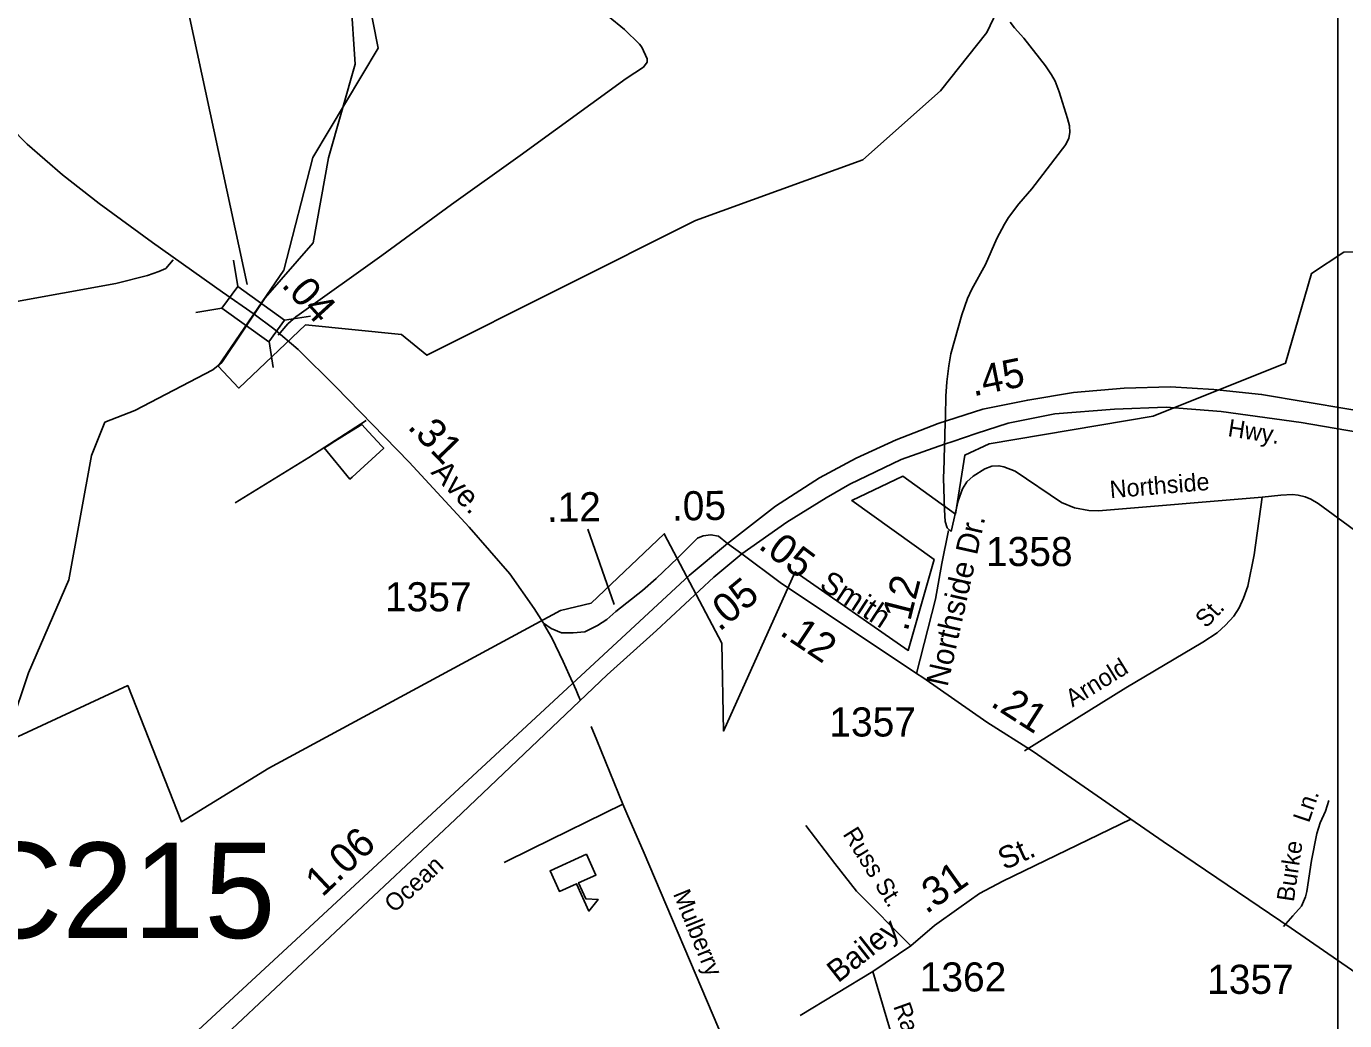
# Model space of a CAD drawing. Extents: x 2104537 to 2336408, y 34176 to 229611.
# Drawn here: x 2181869 to 2187530, y 85032 to 89302 of the extents above; entities that cross this region are included whole.
import ezdxf

# ---------------------------------------------------------------- set-up
doc = ezdxf.new("R2010")
doc.units = 0
for name, color, linetype in [('Exist Boundary Political City Limit New', 7, 'Continuous'), ('Exist Cultural Educational Facility College or University CELL', 7, 'Continuous'), ('Exist Hydrographic Creek Single Shore', 7, 'Continuous'), ('Exist Road Non-System Type 51', 7, 'Continuous'), ('Exist Road Non-System Type 51 Label', 7, 'Continuous'), ('Exist Road Primary US Divided Attributed', 7, 'Continuous'), ('Exist Road Primary US Label', 7, 'Continuous'), ('Exist Road Primary US Mileage Hundredths English Label', 7, 'Continuous'), ('Exist Road Secondary Mileage Hundredths English Label', 7, 'Continuous'), ('Exist Road Secondary Structure Culvert Number Label', 7, 'Continuous'), ('Exist Road Secondary Structure Standard Bridge CELL', 7, 'Continuous'), ('Exist Road Secondary Structure Standard Bridge Number Label', 7, 'Continuous'), ('Exist Road Secondary Type 51 Attributed', 7, 'Continuous'), ('Exist Road Secondary Type 51 Label', 7, 'Continuous'), ('Exist Road Secondary Type 51 Number Label', 7, 'Continuous'), ('Map Preparation Boundary City Limit Buffer Line', 7, 'Continuous'), ('Map Preparation Inset Cut Line', 7, 'Continuous')]:
    doc.layers.add(name, color=color, linetype=linetype)

msp = doc.modelspace()

# ---------------------------------------------------------------- linework, layer by layer
at = {"layer": 'Exist Boundary Political City Limit New'}
for points in [[(2183308.8, 89572.4), (2183380.5, 89208.4), (2183099.2, 88739.3), (2182974.2, 88254.6), (2182693, 87842.9), (2182781.5, 87749), (2183068, 88020.1), (2183479.5, 87978.4), (2183588.8, 87889.8), (2184742.5, 88468.3), (2185461.5, 88728.9), (2185794.8, 89025.9), (2185992.8, 89276.1), (2186268.8, 89854.6)], [(2181772, 86224.5), (2182304.8, 86471.1), (2182535.2, 85886.4), (2182911, 86117.1), (2184163.2, 86793.3), (2184294.2, 86825.1), (2184608.5, 87123.5), (2184854.8, 86654.1), (2184862.8, 86276.2), (2185171, 86960.4), (2185656, 86622.3), (2185767.2, 87012.1), (2185413.5, 87266.6), (2185632, 87370), (2185858.5, 87207), (2185898.2, 87461.5), (2186003.8, 87509.3), (2186707.2, 87628.6), (2187275.8, 87855.3), (2187387, 88241.1), (2187526.2, 88332.6), (2187911.8, 88344.5)], [(2183268, 87367), (2183258.2, 87358.1), (2183148.5, 87492.6), (2183153.5, 87495.7), (2183160.5, 87500), (2183194.2, 87521.5), (2183265.2, 87565.5), (2183309.5, 87592.4), (2183339, 87560.8), (2183395.5, 87500), (2183403.8, 87491.5), (2183268, 87367)]]:
    msp.add_lwpolyline(points, dxfattribs=at)
at = {"layer": 'Exist Cultural Educational Facility College or University CELL'}
msp.add_lwpolyline([(2184274.4, 85746.9), (2184314.6, 85657.6), (2184240.7, 85624.3), (2184271.5, 85555.9), (2184324.4, 85553.1), (2184284.7, 85503.2), (2184231.9, 85620.4), (2184158, 85587.1), (2184117.8, 85676.4)], close=True, dxfattribs=at)
at = {"layer": 'Exist Hydrographic Creek Single Shore'}
msp.add_lwpolyline([(2181592.4, 85605.9), (2181641.4, 85821.5), (2181878.4, 86525.6), (2182051.5, 86925.8), (2182148.5, 87458.7), (2182206.5, 87601.9), (2182334.4, 87653), (2182669.6, 87827.7), (2182708.9, 87859.2), (2182894.5, 88136.5), (2183101.4, 88372), (2183166.4, 88738.2), (2183280.4, 89139.6), (2183262.5, 89422.1), (2183237.5, 89439), (2183236.5, 89557.1)], dxfattribs=at)
at = {"layer": 'Exist Road Non-System Type 51'}
for p, q in [((2185813.2, 87556.1), (2185815.3, 87628.6)), ((2185811.8, 87507.8), (2185812.5, 87531.9)), ((2185812.5, 87531.9), (2185813.2, 87556.1)), ((2185809.6, 87435.2), (2185811.8, 87507.8)), ((2184039.8, 85769.7), (2184430.3, 85961.4)), ((2183921.2, 85711.4), (2184039.8, 85769.7)), ((2187266.6, 85437.1), (2187307, 85482.1))]:
    msp.add_line(p, q, dxfattribs=at)
for points in [[(2183041.3, 88065.3), (2183395.5, 88318.1), (2183694.7, 88537.3), (2183990.1, 88748.2), (2184445, 89078), (2184518.7, 89126.4), (2184534.6, 89148.4), (2184534.5, 89162.5), (2184512.2, 89212.2), (2184502.3, 89226.1), (2184438.2, 89288.1), (2184367.8, 89345.9)], [(2185815.3, 87628.6), (2185817.9, 87714.5), (2185821.7, 87776.4), (2185829.6, 87844.5), (2185839.4, 87896.5), (2185886.6, 88062.9), (2185910.3, 88133), (2185928.4, 88173), (2185987.9, 88279.4), (2186035.7, 88391.4), (2186069.4, 88453.4), (2186087, 88481.6), (2186131.1, 88539.8), (2186186.8, 88604), (2186331.9, 88794.4), (2186345.9, 88822.7), (2186349.9, 88846.6), (2186347.8, 88874.5), (2186339.6, 88906.5), (2186304.4, 89021.7), (2186286.6, 89067), (2186271.1, 89094.5), (2186244.6, 89132.4), (2186152.4, 89252), (2186112.2, 89295.7), (2186094, 89319.7)], [(2181796.1, 88114.4), (2182253.7, 88198.4), (2182389.6, 88232.5), (2182437.8, 88249), (2182467.6, 88262.8), (2182499.4, 88299)], [(2182950.9, 87976.6), (2182992.5, 88024.7), (2183026.5, 88054.9), (2183041.3, 88065.3)], [(2182765.4, 87255.8), (2183082.8, 87450.7), (2183328, 87610)], [(2185840.1, 87132.7), (2185823, 87149.1), (2185814, 87176.5), (2185811.7, 87226.4), (2185807.4, 87362.3), (2185809.6, 87435.2)], [(2185903.7, 87339.6), (2185907.9, 87345.9), (2185935.2, 87371), (2185985.1, 87402.8), (2186015.1, 87413.1), (2186045, 87415.1), (2186066.9, 87411.4), (2186115.1, 87391.5), (2186313.6, 87258), (2186369.9, 87234), (2186431.7, 87222.6), (2186472.4, 87221.8), (2187175.6, 87281.1)], [(2185840.1, 87132.7), (2185869.5, 87264.7), (2185888.2, 87315.8), (2185903.7, 87339.6)], [(2187175.6, 87281.1), (2187255.5, 87289.4), (2187305.8, 87291.7), (2187329.7, 87289.6), (2187359.7, 87281.8), (2187383.8, 87271.8), (2187415.9, 87253.8), (2187678.6, 87060.7)], [(2186155.6, 86191.5), (2186590.6, 86461), (2186920.1, 86658.1), (2186981.9, 86698.2), (2187017.7, 86730.7), (2187053.5, 86768.7), (2187076.2, 86805), (2187095.4, 86846.6), (2187114.4, 86898.4), (2187140.6, 87033.1), (2187175.6, 87281.1)], [(2184229.3, 86452.2), (2184199.9, 86517.6), (2184174.1, 86574.7), (2184125.6, 86676.3), (2184091.4, 86735.4)], [(2184248, 86407.7), (2184238.8, 86430.1), (2184232.6, 86444.9), (2184229.3, 86452.2)], [(2185192.6, 83796), (2185135.7, 83993.4), (2185050.1, 84392.1), (2185022.8, 84519.3), (2185003.2, 84578), (2184938.7, 84754.1), (2184842.8, 84996.7), (2184517, 85761.6), (2184451.9, 85911.7), (2184430.3, 85961.4), (2184318.8, 86236.8), (2184294.7, 86294.9)], [(2187307, 85482.1), (2187344.1, 85523.6), (2187362.2, 85563.6), (2187368, 85587.4), (2187387.6, 85719.6), (2187410.8, 85835.9), (2187424.8, 85881.6), (2187446.8, 85932), (2187462.4, 85978)], [(2185667.5, 85353.5), (2185434.1, 85588.5), (2185340.8, 85706.9), (2185215.6, 85870.8)], [(2185901.6, 84082.5), (2185594.4, 84938.7), (2185503.7, 85243.1)]]:
    msp.add_lwpolyline(points, dxfattribs=at)
at = {"layer": 'Exist Road Primary US Divided Attributed'}
for points in [[(2192937, 86758.9), (2192874.3, 86765.7), (2192738.5, 86780.5), (2191705, 86962.1), (2191079.2, 87058.4), (2190566.3, 87158.1), (2189609.7, 87311.9), (2187172.9, 87721.8), (2186968, 87742.3), (2186781.6, 87754.6), (2186582.9, 87748.5), (2186365.7, 87730), (2186169, 87697.2), (2185976.4, 87658.3), (2185784.6, 87596.8), (2185604.3, 87527.1), (2185432.2, 87447.2), (2185274.4, 87363.1), (2185085.9, 87242.2), (2184879.8, 87081.9)], [(2184941.9, 87037), (2185135.1, 87172.5), (2185303.1, 87277), (2185405.4, 87336.3), (2185625.9, 87441.7), (2185811.8, 87507.8), (2185846.9, 87520.2), (2185947.4, 87553.4), (2186084.9, 87598.8), (2186284.9, 87637.8), (2186541.9, 87658.3), (2186763.2, 87666.5), (2186998.8, 87648), (2187343.3, 87600.8), (2187585.5, 87559.6)], [(2184879.8, 87081.9), (2184715.9, 86944.6), (2183941.4, 86227.1), (2183085, 85433.9), (2181804.5, 84249.1), (2181602.4, 84061.3), (2181150.9, 83640.3), (2180423.9, 82974)], [(2181644.8, 83977), (2182448.4, 84710.8), (2183710.9, 85896.9), (2184362.8, 86516.9), (2184575.3, 86707.2), (2184820.4, 86936.4), (2184941.9, 87037)]]:
    msp.add_lwpolyline(points, dxfattribs=at)
at = {"layer": 'Exist Road Secondary Mileage Hundredths English Label'}
msp.add_line((2184392.7, 86820.2), (2184280.5, 87143), dxfattribs=at)
at = {"layer": 'Exist Road Secondary Structure Standard Bridge CELL'}
for p, q in [((2182758.7, 88297.5), (2182776.8, 88185.8)), ((2182597.3, 88073.8), (2182709, 88091.9)), ((2182977.4, 88040.3), (2183089.2, 88058.3)), ((2182911.2, 87948.5), (2182929.3, 87836.8))]:
    msp.add_line(p, q, dxfattribs=at)
msp.add_lwpolyline([(2182776.8, 88185.8), (2182977.8, 88040.7), (2182910, 87946.8), (2182709, 88091.9)], close=True, dxfattribs=at)
at = {"layer": 'Exist Road Secondary Structure Standard Bridge Number Label'}
msp.add_line((2182817.7, 88194.4), (2182547.1, 89449.6), dxfattribs=at)
at = {"layer": 'Exist Road Secondary Type 51 Attributed'}
for points in [[(2182847.7, 88066.6), (2182711.8, 88160.6), (2182410.2, 88373.5), (2182182.2, 88540.9), (2182025, 88665.1), (2181873, 88796.9), (2181660.1, 89012.4), (2181528.3, 89134.1), (2181454.8, 89187.4), (2181376.3, 89235.5), (2181297.7, 89273.6), (2181198.9, 89314.1), (2181051.9, 89352.2), (2180770.6, 89428.2), (2180626.2, 89468.8), (2180230.8, 89575.3), (2179883.6, 89671.6), (2179669.9, 89717.5), (2179521.3, 89767.9)], [(2184879.8, 87081.9), (2184841.5, 87112.8), (2184808.7, 87119), (2184776, 87114.9), (2184751.4, 87104.6), (2184666.4, 87020.5), (2184573.8, 86930.9), (2184514.6, 86879.2), (2184400.7, 86789.6), (2184361.2, 86754.7), (2184321.7, 86728.8), (2184266.8, 86702.4), (2184217.4, 86697.4), (2184166.9, 86698.5), (2184122.8, 86716.7), (2184089.3, 86739.5), (2184049.2, 86802.1), (2183945.9, 86951.2), (2183771.1, 87151.5), (2183512.6, 87430.4), (2183198.4, 87754.9), (2183036.2, 87914.6), (2182931.5, 88003.1), (2182847.7, 88066.6)], [(2185691.1, 86522.6), (2185772.2, 86842.9), (2185800.1, 86995), (2185828.1, 87137.9)], [(2184941.9, 87037), (2184879.8, 87081.9)], [(2185691.1, 86522.6), (2185105.8, 86914), (2184941.9, 87037)], [(2186612.2, 85897.2), (2186191.7, 86187.6), (2185992.6, 86314.9), (2185718.7, 86506), (2185691.1, 86522.6)], [(2186612.2, 85897.2), (2186062.3, 85632), (2185961.6, 85578.7), (2185872.8, 85515.5), (2185768.2, 85440.4), (2185667.5, 85353.5), (2185503.7, 85243.1), (2185192.1, 85055)], [(2189137.7, 84153.2), (2189001.3, 84261.9), (2188641.8, 84504.5), (2188321.9, 84724.3), (2188035.4, 84920.8), (2187300.5, 85429.4), (2186750.5, 85801.6), (2186612.2, 85897.2)]]:
    msp.add_lwpolyline(points, dxfattribs=at)
at = {"layer": 'Map Preparation Boundary City Limit Buffer Line'}
for points in [[(2183308.8, 89572.4), (2183380.5, 89208.4), (2183099.2, 88739.3), (2182974.2, 88254.6), (2182693, 87842.9), (2182781.5, 87749), (2183068, 88020.1), (2183479.5, 87978.4), (2183588.8, 87889.8), (2184742.5, 88468.3), (2185461.5, 88728.9), (2185794.8, 89025.9), (2185992.8, 89276.1), (2186268.8, 89854.6)], [(2181772, 86224.5), (2182304.8, 86471.1), (2182535.2, 85886.4), (2182911, 86117.1), (2184163.2, 86793.3), (2184294.2, 86825.1), (2184608.5, 87123.5), (2184854.8, 86654.1), (2184862.8, 86276.2), (2185171, 86960.4), (2185656, 86622.3), (2185767.2, 87012.1), (2185413.5, 87266.6), (2185632, 87370), (2185858.5, 87207), (2185898.2, 87461.5), (2186003.8, 87509.3), (2186707.2, 87628.6), (2187275.8, 87855.3), (2187387, 88241.1), (2187526.2, 88332.6), (2187911.8, 88344.5)], [(2183268, 87367), (2183258.2, 87358.1), (2183148.5, 87492.6), (2183153.5, 87495.7), (2183160.5, 87500), (2183194.2, 87521.5), (2183265.2, 87565.5), (2183309.5, 87592.4), (2183339, 87560.8), (2183395.5, 87500), (2183403.8, 87491.5), (2183268, 87367)]]:
    msp.add_lwpolyline(points, dxfattribs=at)
at = {"layer": 'Map Preparation Inset Cut Line'}
for points in [[(2262949.2, 100213), (2187500, 100213), (2187500, 55964.5), (2244094.4, 55964.5), (2244094.4, 70118.4), (2262949.2, 70118.4)], [(2187500, 80446.6), (2163450.2, 80446.6), (2163450.2, 99632.1), (2187500, 99632.1)]]:
    msp.add_lwpolyline(points, close=True, dxfattribs=at)

# ---------------------------------------------------------------- texts
at = {"layer": 'Exist Road Non-System Type 51 Label'}
for s, rotation, p in [('Northside', 4.8153, (2186524, 87275.6)), ('St.', 46.6895, (2186934.8, 86714.5)), ('Arnold', 31.7783, (2186360.9, 86376.7)), ('Ln.', 71.1916, (2187376.5, 85878.4)), ('Russ St.', 302.156, (2185372.6, 85833.7)), ('Burke', 81.5593, (2187311.2, 85540.2)), ('Mulberry', 292.124, (2184645, 85577.5)), ('Randall', 289.7347, (2185590.8, 85094.6))]:
    msp.add_text(s, height=75, rotation=rotation, dxfattribs=at).set_placement(p)
at = {"layer": 'Exist Road Primary US Label'}
for s, rotation, p in [('Hwy.', 351.1235, (2187024.8, 87542.9)), ('Ocean', 42.4215, (2183448.5, 85492.2))]:
    msp.add_text(s, height=75, rotation=rotation, dxfattribs=at).set_placement(p)
at = {"layer": 'Exist Road Primary US Mileage Hundredths English Label'}
for s, rotation, p in [('.45', 11.4321, (2185935.5, 87713.1)), ('.05', 39.6373, (2184844.9, 86700.4)), ('1.06', 43.2148, (2183139.8, 85559.8))]:
    msp.add_text(s, height=125, rotation=rotation, dxfattribs=at).set_placement(p)
at = {"layer": 'Exist Road Secondary Mileage Hundredths English Label'}
for s, rotation, p in [('.04', 312.3562, (2182960.4, 88189.5)), ('.31', 314.0779, (2183501.8, 87579.7)), ('.12', 0.8598, (2184104.7, 87174)), ('.05', 0.8598, (2184642.1, 87179.7)), ('.05', 323.1178, (2185007.4, 87063.8)), ('.12', 75.7959, (2185652.7, 86700)), ('.12', 326.2242, (2185099.1, 86692.3)), ('.21', 327.4141, (2186004.4, 86386.7)), ('.31', 35.4297, (2185733.2, 85487.6))]:
    msp.add_text(s, height=125, rotation=rotation, dxfattribs=at).set_placement(p)
at = {"layer": 'Exist Road Secondary Structure Culvert Number Label'}
msp.add_text('C215', height=410.1, dxfattribs=at).set_placement((2181627.7, 85387.3))
at = {"layer": 'Exist Road Secondary Type 51 Label'}
for s, rotation, p in [('Ave.', 313.5707, (2183603.3, 87384.7)), ('Northside Dr.', 77.3946, (2185824.3, 86463.1)), ('Smith', 326.8553, (2185269, 86891.4)), ('St.', 24.4611, (2186068.5, 85677.5)), ('Bailey', 38.2936, (2185354.5, 85191.9))]:
    msp.add_text(s, height=95, rotation=rotation, dxfattribs=at).set_placement(p)
at = {"layer": 'Exist Road Secondary Type 51 Number Label'}
for s, p in [('1358', (2185989.6, 86984.6)), ('1357', (2183408.9, 86790.2)), ('1357', (2185317, 86252.6)), ('1362', (2185705.1, 85157.7)), ('1357', (2186939.4, 85147.4))]:
    msp.add_text(s, height=125, dxfattribs=at).set_placement(p)

doc.saveas('drawing.dxf')
